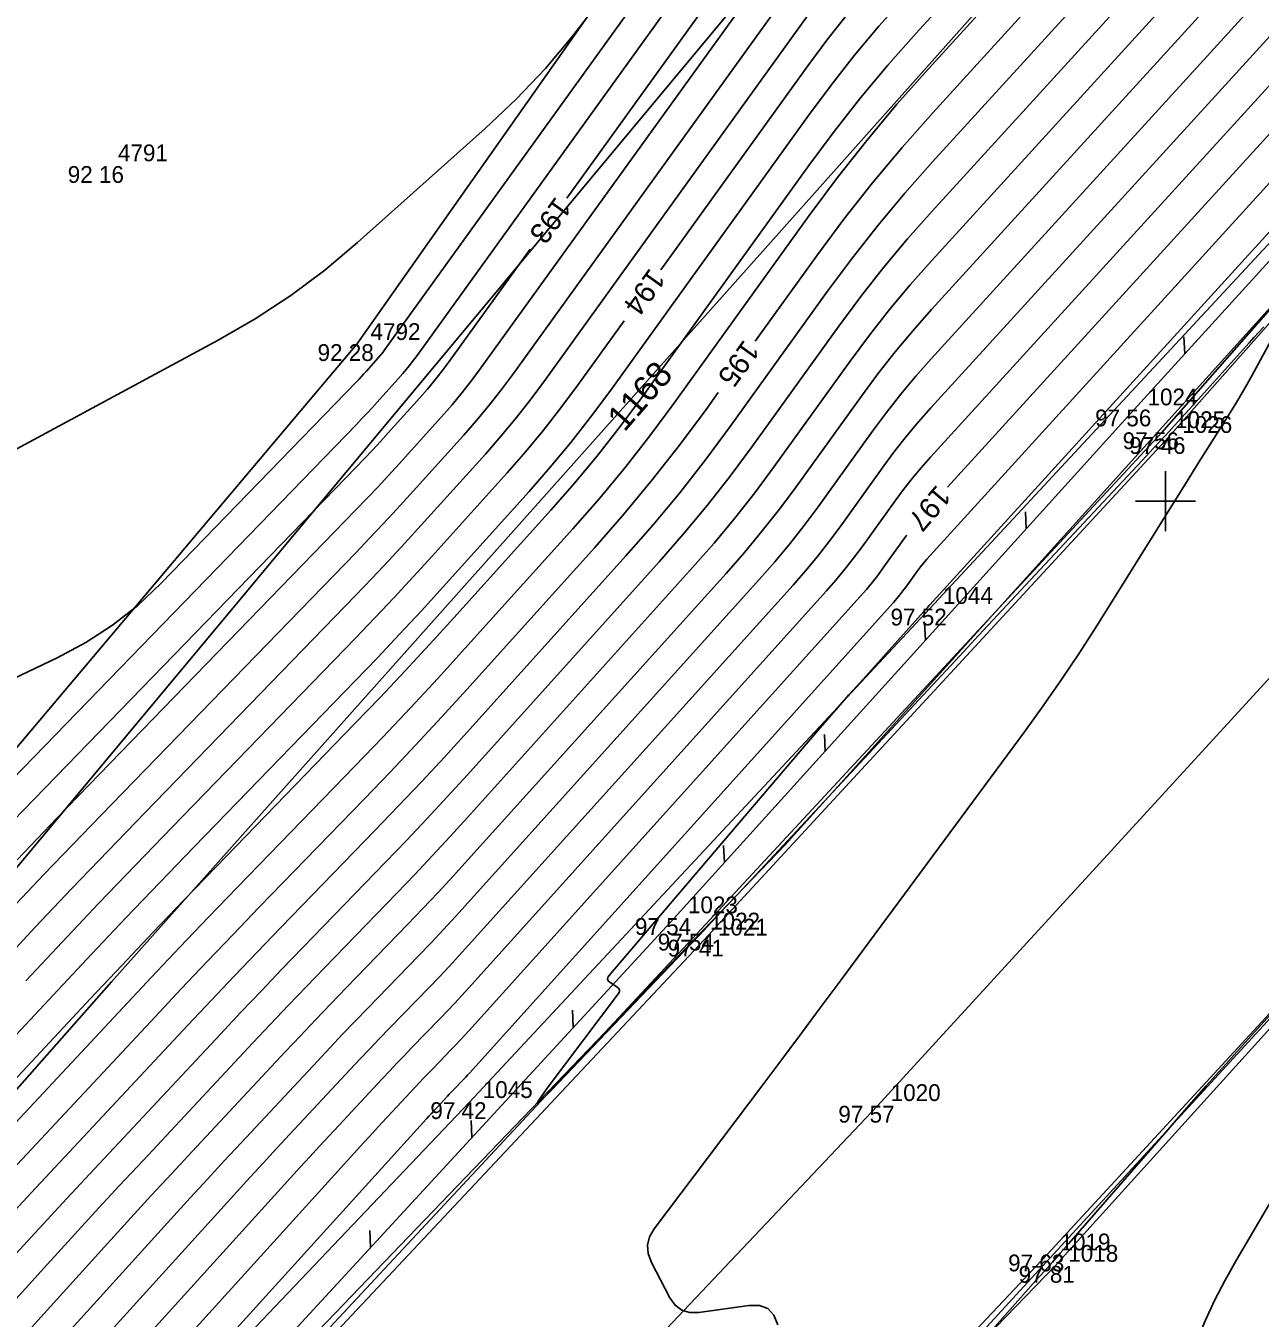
# Model space of a CAD drawing. Extents: x -711081 to -709338, y -1025122 to -1024092.
# Drawn here: x -709519 to -709498.42, y -1024213.62 to -1024192.07 of the extents above; entities that cross this region are included whole.
import ezdxf

# ---------------------------------------------------------------- set-up
doc = ezdxf.new("R2010")
doc.units = 0
for name, color, linetype in [('Ex_Contour Labels', 7, 'Continuous'), ('Ex_Major Contours', 7, 'Continuous'), ('Ex_Minor Contours', 7, 'Continuous'), ('Z_body', 7, 'Continuous'), ('Z_body_cisla', 7, 'Continuous'), ('Z_body_vysky_redukovane', 7, 'Continuous'), ('Z_hektometricka_sit', 7, 'Continuous'), ('Z_hrany_paty', 7, 'Continuous'), ('Z_katastr_cisla_pozemkova', 7, 'Continuous'), ('Z_katastr_hranice', 7, 'Continuous'), ('Z_katastr_vnitrni_kresba', 7, 'Continuous'), ('Z_komunikace', 7, 'Continuous'), ('Z_obruba', 7, 'Continuous'), ('Z_pole_rozhranni', 7, 'Continuous'), ('Z_svodidla', 7, 'Continuous'), ('Z_svodidla_znacky', 7, 'Continuous'), ('Z_vdz12_prerusovana', 7, 'Continuous')]:
    doc.layers.add(name, color=color, linetype=linetype)

# ---------------------------------------------------------------- blocks, each defined once
blk = doc.blocks.new('POINT_DISPLAY')
blk.add_line((0, 0), (0, 0))
blk = doc.blocks.new('Z529')
blk.add_line((0, 0), (0.2, 0.2))

msp = doc.modelspace()

# ---------------------------------------------------------------- linework, layer by layer
at = {"layer": 'Ex_Major Contours'}
for points in [[(-709493.507, -1024175.223), (-709497.333, -1024179.31), (-709497.469, -1024179.458), (-709497.602, -1024179.608), (-709497.733, -1024179.76), (-709497.861, -1024179.915), (-709498.369, -1024180.537), (-709498.497, -1024180.692), (-709498.625, -1024180.847), (-709498.754, -1024181), (-709498.885, -1024181.153), (-709504.059, -1024187.18), (-709504.219, -1024187.366), (-709504.381, -1024187.55), (-709504.544, -1024187.734), (-709504.709, -1024187.916), (-709505.37, -1024188.642), (-709505.533, -1024188.825), (-709505.69, -1024189.013), (-709505.841, -1024189.206), (-709505.987, -1024189.403), (-709509.978, -1024194.945)], [(-709491.84, -1024176.49), (-709494.338, -1024179.158), (-709494.704, -1024179.556), (-709495.063, -1024179.96), (-709495.416, -1024180.37), (-709495.762, -1024180.787), (-709497.13, -1024182.464), (-709497.474, -1024182.882), (-709497.82, -1024183.298), (-709498.168, -1024183.712), (-709498.52, -1024184.124), (-709501.589, -1024187.699), (-709501.953, -1024188.12), (-709502.319, -1024188.538), (-709502.689, -1024188.953), (-709503.062, -1024189.366), (-709504.56, -1024191.011), (-709504.928, -1024191.427), (-709505.284, -1024191.853), (-709505.628, -1024192.29), (-709505.959, -1024192.736), (-709508.409, -1024196.139)], [(-709490.173, -1024177.757), (-709491.954, -1024179.658), (-709492.248, -1024179.978), (-709492.536, -1024180.302), (-709492.819, -1024180.631), (-709493.096, -1024180.965), (-709496.219, -1024184.793), (-709496.614, -1024185.274), (-709497.012, -1024185.752), (-709497.413, -1024186.228), (-709497.817, -1024186.701), (-709499.438, -1024188.59), (-709499.845, -1024189.06), (-709500.255, -1024189.528), (-709500.669, -1024189.993), (-709501.086, -1024190.454), (-709503.879, -1024193.521), (-709504.389, -1024194.099), (-709504.883, -1024194.69), (-709505.359, -1024195.295), (-709505.819, -1024195.914), (-709506.84, -1024197.332)], [(-709486.84, -1024180.29), (-709487.326, -1024180.809), (-709487.406, -1024180.896), (-709487.484, -1024180.984), (-709487.562, -1024181.074), (-709487.637, -1024181.165), (-709495.212, -1024190.45), (-709495.301, -1024190.558), (-709495.39, -1024190.665), (-709495.48, -1024190.772), (-709495.571, -1024190.879), (-709495.936, -1024191.303), (-709496.027, -1024191.409), (-709496.119, -1024191.514), (-709496.212, -1024191.618), (-709496.306, -1024191.722), (-709503.631, -1024199.767)], [(-709520.547, -1024215.588), (-709517.58, -1024212.316), (-709517.243, -1024211.945), (-709516.904, -1024211.576), (-709516.564, -1024211.207), (-709516.222, -1024210.84), (-709514.672, -1024209.18), (-709514.42, -1024208.911), (-709514.167, -1024208.644), (-709513.912, -1024208.378), (-709513.657, -1024208.113), (-709512.632, -1024207.056), (-709512.377, -1024206.791), (-709512.124, -1024206.523), (-709511.874, -1024206.253), (-709511.627, -1024205.981), (-709507.323, -1024201.202), (-709507.016, -1024200.852), (-709506.72, -1024200.495), (-709506.433, -1024200.129), (-709506.157, -1024199.756), (-709505.069, -1024198.246), (-709504.792, -1024197.872), (-709504.505, -1024197.507), (-709504.207, -1024197.151), (-709503.899, -1024196.802), (-709498.696, -1024191.088)], [(-709510.592, -1024195.797), (-709511.939, -1024197.668), (-709512.055, -1024197.825), (-709512.176, -1024197.979), (-709512.301, -1024198.13), (-709512.43, -1024198.277), (-709512.954, -1024198.859), (-709513.086, -1024199.004), (-709513.219, -1024199.148), (-709513.354, -1024199.291), (-709513.489, -1024199.432), (-709519.207, -1024205.327)], [(-709509.023, -1024196.991), (-709509.798, -1024198.068), (-709510.077, -1024198.444), (-709510.365, -1024198.812), (-709510.663, -1024199.171), (-709510.972, -1024199.523), (-709512.224, -1024200.914), (-709512.539, -1024201.26), (-709512.857, -1024201.604), (-709513.178, -1024201.944), (-709513.503, -1024202.282), (-709516.553, -1024205.428), (-709517.169, -1024206.065), (-709517.782, -1024206.706), (-709518.391, -1024207.35), (-709518.998, -1024207.996)], [(-709507.453, -1024198.184), (-709507.658, -1024198.468), (-709508.098, -1024199.062), (-709508.554, -1024199.644), (-709509.026, -1024200.213), (-709509.513, -1024200.769), (-709511.646, -1024203.137), (-709512.068, -1024203.601), (-709512.494, -1024204.061), (-709512.924, -1024204.517), (-709513.358, -1024204.969), (-709515.105, -1024206.77), (-709515.541, -1024207.222), (-709515.974, -1024207.675), (-709516.405, -1024208.13), (-709516.835, -1024208.588), (-709520.016, -1024211.994)], [(-709504.312, -1024200.566), (-709504.32, -1024200.577), (-709504.692, -1024201.094), (-709504.786, -1024201.222), (-709504.884, -1024201.347), (-709504.986, -1024201.469), (-709505.091, -1024201.589), (-709511.608, -1024208.825), (-709511.681, -1024208.906), (-709511.755, -1024208.986), (-709511.83, -1024209.065), (-709511.905, -1024209.143), (-709512.208, -1024209.456), (-709512.284, -1024209.534), (-709512.359, -1024209.613), (-709512.434, -1024209.692), (-709512.508, -1024209.771), (-709512.967, -1024210.263), (-709513.068, -1024210.371), (-709513.169, -1024210.48), (-709513.269, -1024210.589), (-709513.369, -1024210.699), (-709521.039, -1024219.161)], [(-709501.739, -1024219.529), (-709501.856, -1024219.401), (-709501.875, -1024219.38), (-709501.895, -1024219.358), (-709501.914, -1024219.337), (-709501.934, -1024219.316), (-709502.055, -1024219.184), (-709502.076, -1024219.154), (-709502.085, -1024219.123), (-709502.083, -1024219.091), (-709502.069, -1024219.058), (-709500.691, -1024216.729), (-709500.507, -1024216.404), (-709500.336, -1024216.072), (-709500.178, -1024215.734), (-709500.033, -1024215.39), (-709499.478, -1024214), (-709499.332, -1024213.656), (-709499.175, -1024213.317), (-709499.004, -1024212.986), (-709498.821, -1024212.66), (-709494.642, -1024205.548)]]:
    msp.add_lwpolyline(points, dxfattribs=at)
at = {"layer": 'Ex_Minor Contours'}
for points in [[(-709506.002, -1024187.737), (-709513.009, -1024197.468), (-709513.045, -1024197.516), (-709513.082, -1024197.563), (-709513.12, -1024197.609), (-709513.159, -1024197.654), (-709513.319, -1024197.832), (-709513.36, -1024197.876), (-709513.4, -1024197.92), (-709513.441, -1024197.964), (-709513.483, -1024198.007), (-709516.74, -1024201.365), (-709517.131, -1024201.735), (-709517.549, -1024202.065), (-709517.996, -1024202.356), (-709518.471, -1024202.608), (-709520.955, -1024203.792)], [(-709519.938, -1024205.372), (-709513.486, -1024198.719), (-709513.398, -1024198.627), (-709513.31, -1024198.534), (-709513.223, -1024198.44), (-709513.137, -1024198.346), (-709512.795, -1024197.966), (-709512.71, -1024197.869), (-709512.629, -1024197.771), (-709512.55, -1024197.671), (-709512.474, -1024197.568), (-709505.995, -1024188.57)], [(-709522.237, -1024212.919), (-709517.916, -1024208.292), (-709517.398, -1024207.74), (-709516.878, -1024207.191), (-709516.355, -1024206.644), (-709515.829, -1024206.099), (-709513.509, -1024203.707), (-709513.091, -1024203.271), (-709512.676, -1024202.832), (-709512.266, -1024202.389), (-709511.86, -1024201.942), (-709510.243, -1024200.146), (-709509.845, -1024199.692), (-709509.46, -1024199.228), (-709509.087, -1024198.753), (-709508.728, -1024198.268), (-709505.945, -1024194.402), (-709505.521, -1024193.831), (-709505.081, -1024193.273), (-709504.626, -1024192.728), (-709504.155, -1024192.195), (-709502.239, -1024190.091)], [(-709521.126, -1024212.456), (-709517.375, -1024208.44), (-709516.902, -1024207.935), (-709516.426, -1024207.433), (-709515.948, -1024206.933), (-709515.467, -1024206.435), (-709513.512, -1024204.419), (-709513.047, -1024203.934), (-709512.586, -1024203.446), (-709512.129, -1024202.953), (-709511.677, -1024202.455), (-709509.878, -1024200.458), (-709509.435, -1024199.952), (-709509.007, -1024199.436), (-709508.593, -1024198.908), (-709508.193, -1024198.368), (-709505.937, -1024195.236), (-709505.467, -1024194.602), (-709504.98, -1024193.983), (-709504.475, -1024193.378), (-709503.952, -1024192.788), (-709501.683, -1024190.296)], [(-709505.98, -1024190.236), (-709511.404, -1024197.768), (-709511.561, -1024197.98), (-709511.723, -1024198.187), (-709511.892, -1024198.39), (-709512.065, -1024198.589), (-709512.772, -1024199.373), (-709512.949, -1024199.568), (-709513.129, -1024199.762), (-709513.31, -1024199.954), (-709513.493, -1024200.144), (-709518.476, -1024205.283), (-709518.809, -1024205.628), (-709519.141, -1024205.976)], [(-709500.488, -1024190.613), (-709503.884, -1024194.342), (-709504.344, -1024194.862), (-709504.788, -1024195.394), (-709505.217, -1024195.939), (-709505.631, -1024196.497), (-709507.255, -1024198.752), (-709507.668, -1024199.31), (-709508.097, -1024199.856), (-709508.539, -1024200.39), (-709508.997, -1024200.912), (-709511.641, -1024203.848), (-709512.019, -1024204.264), (-709512.401, -1024204.677), (-709512.787, -1024205.086), (-709513.177, -1024205.491), (-709514.743, -1024207.106), (-709515.134, -1024207.511), (-709515.522, -1024207.917), (-709515.909, -1024208.326), (-709516.294, -1024208.736), (-709518.905, -1024211.532), (-709519.306, -1024211.963)], [(-709519.23, -1024212.623), (-709518.772, -1024212.123), (-709518.312, -1024211.625), (-709517.85, -1024211.129), (-709515.753, -1024208.884), (-709515.413, -1024208.521), (-709515.07, -1024208.16), (-709514.726, -1024207.8), (-709514.381, -1024207.442), (-709512.995, -1024206.013), (-709512.65, -1024205.654), (-709512.309, -1024205.292), (-709511.971, -1024204.927), (-709511.636, -1024204.559), (-709508.439, -1024201.009), (-709508.032, -1024200.544), (-709507.638, -1024200.069), (-709507.257, -1024199.583), (-709506.889, -1024199.087), (-709505.444, -1024197.08), (-709505.076, -1024196.583), (-709504.694, -1024196.098), (-709504.298, -1024195.625), (-709503.889, -1024195.162), (-709499.891, -1024190.771)], [(-709499.294, -1024190.93), (-709503.894, -1024195.982), (-709504.253, -1024196.388), (-709504.599, -1024196.803), (-709504.934, -1024197.228), (-709505.256, -1024197.663), (-709506.523, -1024199.421), (-709506.845, -1024199.856), (-709507.179, -1024200.282), (-709507.524, -1024200.698), (-709507.881, -1024201.105), (-709511.632, -1024205.27), (-709511.923, -1024205.59), (-709512.217, -1024205.908), (-709512.514, -1024206.223), (-709512.813, -1024206.535), (-709514.019, -1024207.778), (-709514.319, -1024208.089), (-709514.618, -1024208.402), (-709514.916, -1024208.716), (-709515.212, -1024209.032), (-709517.036, -1024210.985), (-709517.438, -1024211.416), (-709517.838, -1024211.849), (-709518.236, -1024212.284), (-709518.633, -1024212.72), (-709521.467, -1024215.847)], [(-709505.973, -1024191.069), (-709510.869, -1024197.868), (-709511.066, -1024198.135), (-709511.271, -1024198.395), (-709511.482, -1024198.651), (-709511.701, -1024198.9), (-709512.589, -1024199.887), (-709512.813, -1024200.132), (-709513.038, -1024200.376), (-709513.266, -1024200.617), (-709513.496, -1024200.857), (-709517.745, -1024205.238), (-709518.217, -1024205.728), (-709518.688, -1024206.219), (-709519.155, -1024206.713)], [(-709521.296, -1024217.172), (-709516.527, -1024211.912), (-709516.249, -1024211.606), (-709515.97, -1024211.302), (-709515.69, -1024210.998), (-709515.409, -1024210.696), (-709514.131, -1024209.328), (-709513.923, -1024209.106), (-709513.715, -1024208.886), (-709513.505, -1024208.667), (-709513.295, -1024208.449), (-709512.45, -1024207.578), (-709512.24, -1024207.36), (-709512.032, -1024207.139), (-709511.826, -1024206.917), (-709511.622, -1024206.692), (-709506.765, -1024201.299), (-709506.509, -1024201.007), (-709506.261, -1024200.708), (-709506.022, -1024200.402), (-709505.79, -1024200.09), (-709504.882, -1024198.829), (-709504.65, -1024198.517), (-709504.41, -1024198.212), (-709504.161, -1024197.914), (-709503.904, -1024197.623), (-709498.099, -1024191.247)], [(-709497.501, -1024191.405), (-709503.909, -1024198.443), (-709504.116, -1024198.677), (-709504.316, -1024198.916), (-709504.509, -1024199.161), (-709504.694, -1024199.411), (-709505.424, -1024200.425), (-709505.61, -1024200.676), (-709505.802, -1024200.921), (-709506.001, -1024201.161), (-709506.207, -1024201.396), (-709511.617, -1024207.403), (-709511.778, -1024207.58), (-709511.94, -1024207.755), (-709512.103, -1024207.928), (-709512.268, -1024208.1), (-709512.932, -1024208.785), (-709513.098, -1024208.956), (-709513.263, -1024209.129), (-709513.427, -1024209.302), (-709513.59, -1024209.476), (-709514.595, -1024210.551), (-709514.816, -1024210.789), (-709515.036, -1024211.028), (-709515.256, -1024211.267), (-709515.475, -1024211.507), (-709521.21, -1024217.835)], [(-709523.348, -1024213.381), (-709518.457, -1024208.144), (-709517.895, -1024207.545), (-709517.33, -1024206.948), (-709516.762, -1024206.355), (-709516.191, -1024205.763), (-709513.506, -1024202.994), (-709513.134, -1024202.608), (-709512.767, -1024202.218), (-709512.403, -1024201.825), (-709512.042, -1024201.428), (-709510.607, -1024199.835), (-709510.254, -1024199.432), (-709509.912, -1024199.02), (-709509.582, -1024198.598), (-709509.263, -1024198.168), (-709505.952, -1024193.569), (-709505.574, -1024193.06), (-709505.183, -1024192.563), (-709504.777, -1024192.077), (-709504.357, -1024191.603)], [(-709496.904, -1024191.564), (-709503.914, -1024199.263), (-709504.07, -1024199.44), (-709504.221, -1024199.62), (-709504.367, -1024199.805), (-709504.507, -1024199.994), (-709505.058, -1024200.759), (-709505.198, -1024200.949), (-709505.343, -1024201.134), (-709505.494, -1024201.315), (-709505.649, -1024201.492), (-709511.613, -1024208.114), (-709511.729, -1024208.243), (-709511.847, -1024208.37), (-709511.967, -1024208.496), (-709512.087, -1024208.622), (-709512.57, -1024209.12), (-709512.691, -1024209.245), (-709512.811, -1024209.371), (-709512.93, -1024209.497), (-709513.049, -1024209.623), (-709513.781, -1024210.407), (-709513.942, -1024210.58), (-709514.103, -1024210.754), (-709514.262, -1024210.928), (-709514.422, -1024211.103), (-709521.125, -1024218.498)], [(-709522.721, -1024201.052), (-709515.788, -1024197.315), (-709515.172, -1024196.959), (-709514.581, -1024196.569), (-709514.013, -1024196.145), (-709513.469, -1024195.686), (-709511.342, -1024193.784), (-709510.825, -1024193.296), (-709510.336, -1024192.781), (-709509.876, -1024192.241), (-709509.445, -1024191.675)], [(-709520.953, -1024219.823), (-709512.316, -1024210.295), (-709512.276, -1024210.25), (-709512.235, -1024210.206), (-709512.194, -1024210.162), (-709512.153, -1024210.118), (-709511.968, -1024209.919), (-709511.938, -1024209.887), (-709511.907, -1024209.855), (-709511.877, -1024209.823), (-709511.846, -1024209.792), (-709511.724, -1024209.665), (-709511.693, -1024209.633), (-709511.663, -1024209.601), (-709511.633, -1024209.569), (-709511.603, -1024209.536), (-709504.533, -1024201.686), (-709504.478, -1024201.623), (-709504.426, -1024201.56), (-709504.375, -1024201.495), (-709504.326, -1024201.429), (-709504.132, -1024201.16), (-709504.083, -1024201.094), (-709504.032, -1024201.029), (-709503.979, -1024200.966), (-709503.924, -1024200.904), (-709495.709, -1024191.881)], [(-709505.966, -1024191.903), (-709510.333, -1024197.968), (-709510.571, -1024198.289), (-709510.818, -1024198.603), (-709511.073, -1024198.911), (-709511.336, -1024199.212), (-709512.407, -1024200.4), (-709512.676, -1024200.696), (-709512.948, -1024200.99), (-709513.222, -1024201.281), (-709513.499, -1024201.569), (-709517.014, -1024205.194), (-709517.625, -1024205.827), (-709518.234, -1024206.463), (-709518.839, -1024207.103), (-709519.442, -1024207.745)], [(-709498.362, -1024197.093), (-709498.444, -1024197.181), (-709498.526, -1024197.27), (-709498.607, -1024197.359), (-709499.607, -1024198.469), (-709499.801, -1024198.683), (-709499.996, -1024198.896), (-709500.192, -1024199.109), (-709500.389, -1024199.32), (-709502.333, -1024201.4), (-709502.722, -1024201.817), (-709503.112, -1024202.234), (-709503.501, -1024202.652), (-709503.89, -1024203.07), (-709507.052, -1024206.467), (-709507.413, -1024206.853), (-709507.775, -1024207.239), (-709508.139, -1024207.623), (-709508.503, -1024208.006), (-709510.228, -1024209.815), (-709510.406, -1024209.994), (-709510.476, -1024210.046), (-709510.436, -1024209.969), (-709510.288, -1024209.763), (-709509.119, -1024208.208), (-709509.103, -1024208.178), (-709509.101, -1024208.151), (-709509.112, -1024208.126), (-709509.137, -1024208.103), (-709509.263, -1024208.017), (-709509.288, -1024207.994), (-709509.298, -1024207.97), (-709509.295, -1024207.943), (-709509.277, -1024207.915), (-709505.827, -1024203.862), (-709505.645, -1024203.65), (-709505.461, -1024203.439), (-709505.276, -1024203.229), (-709505.09, -1024203.02), (-709503.975, -1024201.782), (-709503.971, -1024201.778), (-709503.967, -1024201.773), (-709503.963, -1024201.768), (-709503.959, -1024201.763), (-709503.945, -1024201.743), (-709503.941, -1024201.738), (-709503.938, -1024201.734), (-709503.934, -1024201.729), (-709503.93, -1024201.724), (-709495.111, -1024192.039)], [(-709506.46, -1024213.732), (-709506.526, -1024213.569), (-709506.628, -1024213.461), (-709506.768, -1024213.407), (-709506.943, -1024213.407), (-709507.779, -1024213.526), (-709507.932, -1024213.528), (-709508.064, -1024213.488), (-709508.173, -1024213.405), (-709508.261, -1024213.279), (-709508.567, -1024212.691), (-709508.621, -1024212.545), (-709508.632, -1024212.404), (-709508.598, -1024212.266), (-709508.521, -1024212.131), (-709506.728, -1024209.75), (-709506.397, -1024209.309), (-709506.066, -1024208.867), (-709505.737, -1024208.424), (-709505.408, -1024207.98), (-709502.351, -1024203.846), (-709502.037, -1024203.412), (-709501.731, -1024202.973), (-709501.434, -1024202.527), (-709501.146, -1024202.076), (-709499.622, -1024199.639), (-709499.442, -1024199.35), (-709499.261, -1024199.061), (-709498.9, -1024198.484), (-709498.811, -1024198.339), (-709498.724, -1024198.192), (-709498.639, -1024198.045), (-709498.556, -1024197.896), (-709497.897, -1024196.69)], [(-709502.891, -1024213.815), (-709502.159, -1024212.995), (-709502.021, -1024212.841), (-709501.884, -1024212.686), (-709501.748, -1024212.531), (-709501.612, -1024212.375), (-709499.963, -1024210.481), (-709499.642, -1024210.114), (-709499.32, -1024209.748), (-709498.996, -1024209.384), (-709498.67, -1024209.022), (-709496.733, -1024206.878)]]:
    msp.add_lwpolyline(points, dxfattribs=at)
at = {"layer": 'Z_hektometricka_sit'}
for p, q in [((-709500, -1024199.5), (-709500, -1024200.5)), ((-709500.5, -1024200), (-709499.5, -1024200))]:
    msp.add_line(p, q, dxfattribs=at)
at = {"layer": 'Z_hrany_paty'}
for p, q in [((-709494.92, -1024192.09), (-709503.93, -1024201.79)), ((-709503.93, -1024201.79), (-709511.6, -1024210.02)), ((-709511.6, -1024210.02), (-709520.95, -1024219.85))]:
    msp.add_line(p, q, dxfattribs=at)
at = {"layer": 'Z_katastr_hranice'}
for p, q in [((-709519.15, -1024206.11), (-709498.74, -1024181.6)), ((-709496.85, -1024184.76), (-709517.57, -1024208.01)), ((-709517.57, -1024208.01), (-709520.52, -1024211.35))]:
    msp.add_line(p, q, dxfattribs=at)
at = {"layer": 'Z_katastr_vnitrni_kresba'}
for p, q in [((-709477.21, -1024185.7), (-709508, -1024219.23)), ((-709506.34, -1024205.73), (-709495.85, -1024194.1)), ((-709525.67, -1024225.85), (-709506.34, -1024205.73))]:
    msp.add_line(p, q, dxfattribs=at)
at = {"layer": 'Z_komunikace'}
for p, q in [((-709499.95, -1024198.93), (-709490.73, -1024188.51)), ((-709507.69, -1024207.31), (-709499.95, -1024198.93)), ((-709501.97, -1024212.56), (-709494.27, -1024204.2)), ((-709517.12, -1024217.36), (-709507.69, -1024207.31)), ((-709511.57, -1024222.7), (-709501.97, -1024212.56))]:
    msp.add_line(p, q, dxfattribs=at)
at = {"layer": 'Z_obruba'}
for p, q in [((-709500.06, -1024198.85), (-709490.92, -1024188.43)), ((-709507.81, -1024207.21), (-709500.06, -1024198.85)), ((-709501.84, -1024212.75), (-709494.25, -1024204.35)), ((-709517.18, -1024217.26), (-709507.81, -1024207.21)), ((-709511.56, -1024222.76), (-709501.84, -1024212.75))]:
    msp.add_line(p, q, dxfattribs=at)
at = {"layer": 'Z_pole_rozhranni'}
for p, q in [((-709513.48, -1024197.38), (-709506.01, -1024186.77)), ((-709520.23, -1024205.39), (-709513.48, -1024197.38))]:
    msp.add_line(p, q, dxfattribs=at)
at = {"layer": 'Z_svodidla'}
for p, q in [((-709500.52, -1024198.47), (-709490.96, -1024187.94)), ((-709508.19, -1024206.95), (-709500.52, -1024198.47)), ((-709517.49, -1024217.04), (-709508.19, -1024206.95))]:
    msp.add_line(p, q, dxfattribs=at)
at = {"layer": 'Z_vdz12_prerusovana'}
for p, q in [((-709504.8, -1024210.08), (-709496.9, -1024201.45)), ((-709514.25, -1024220.06), (-709504.8, -1024210.08))]:
    msp.add_line(p, q, dxfattribs=at)

# ---------------------------------------------------------------- block references
at = {"layer": 'Z_body'}
for p in [(-709517.69, -1024194.41), (-709513.48, -1024197.38), (-709500.52, -1024198.47), (-709500.06, -1024198.85), (-709499.95, -1024198.93), (-709503.93, -1024201.79), (-709508.19, -1024206.95), (-709507.81, -1024207.21), (-709507.69, -1024207.31), (-709511.6, -1024210.02), (-709504.8, -1024210.08), (-709501.97, -1024212.56), (-709501.84, -1024212.75)]:
    msp.add_blockref('POINT_DISPLAY', p, dxfattribs=at)
at = {"layer": 'Z_svodidla_znacky'}
for p, rotation in [((-709499.68, -1024197.54), 47.8), ((-709502.32, -1024200.46), 47.89999999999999), ((-709504, -1024202.31), 47.89999999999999), ((-709505.67, -1024204.17), 47.89999999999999), ((-709507.35, -1024206.02), 47.89999999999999), ((-709509.87, -1024208.77), 47.3), ((-709511.56, -1024210.61), 47.3), ((-709513.25, -1024212.44), 47.3)]:
    msp.add_blockref('Z529', p, dxfattribs=dict(at, rotation=rotation))

# ---------------------------------------------------------------- texts
at = {"layer": 'Ex_Contour Labels'}
for s, rotation, p in [('193', 234.2433, (-709510.163, -1024194.902)), ('194', 234.2433, (-709508.594, -1024196.096)), ('195', 234.2433, (-709507.024, -1024197.289)), ('197', 229.592, (-709503.811, -1024199.709))]:
    msp.add_text(s, height=0.35, rotation=rotation, dxfattribs=at).set_placement(p)
at = {"layer": 'Z_body_cisla'}
for s, p in [('4791', (-709517.46, -1024194.33)), ('4792', (-709513.25, -1024197.31)), ('1024', (-709500.3, -1024198.4)), ('1025', (-709499.84, -1024198.78)), ('1026', (-709499.72, -1024198.86)), ('1044', (-709503.71, -1024201.71)), ('1023', (-709507.96, -1024206.87)), ('1022', (-709507.59, -1024207.14)), ('1021', (-709507.46, -1024207.24)), ('1045', (-709511.38, -1024209.95)), ('1020', (-709504.58, -1024210)), ('1019', (-709501.75, -1024212.49)), ('1018', (-709501.62, -1024212.68))]:
    msp.add_text(s, height=0.28, dxfattribs=at).set_placement(p)
at = {"layer": 'Z_body_vysky_redukovane'}
for s, p in [('92 16', (-709518.297, -1024194.69)), ('92 28', (-709514.133, -1024197.66)), ('97 56', (-709501.173, -1024198.75)), ('97 56', (-709500.713, -1024199.13)), ('97 46', (-709500.603, -1024199.21)), ('97 52', (-709504.583, -1024202.07)), ('97 54', (-709508.843, -1024207.23)), ('97 54', (-709508.463, -1024207.49)), ('97 41', (-709508.297, -1024207.59)), ('97 42', (-709512.253, -1024210.3)), ('97 57', (-709505.453, -1024210.36)), ('97 63', (-709502.623, -1024212.84)), ('97 81', (-709502.447, -1024213.03))]:
    msp.add_text(s, height=0.28, dxfattribs=at).set_placement(p)
at = {"layer": 'Z_katastr_cisla_pozemkova'}
msp.add_text('1168', height=0.425, rotation=49, dxfattribs=at).set_placement((-709509.018, -1024198.857))

doc.saveas('drawing.dxf')
